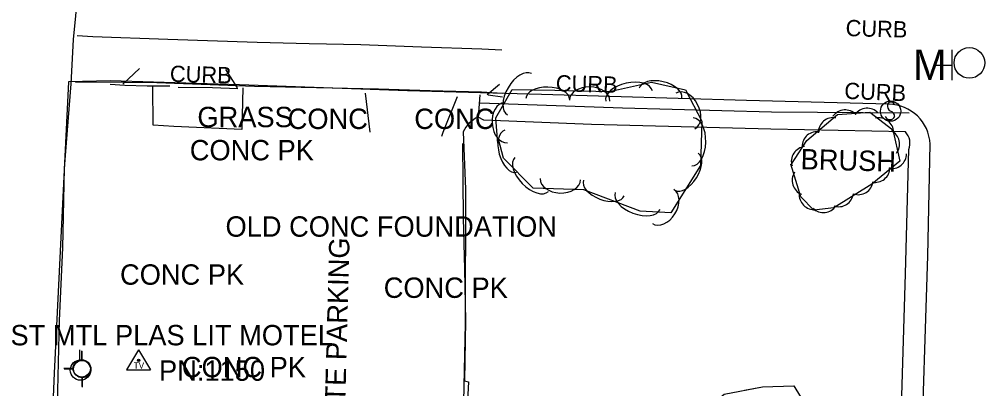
# Model space of a CAD drawing. Extents: x 978516 to 993312, y 1836504 to 1846212.
# Drawn here: x 992509.6 to 992746.5, y 1843561 to 1843651.6 of the extents above; entities that cross this region are included whole.
import ezdxf

# ---------------------------------------------------------------- set-up
doc = ezdxf.new("R2010")
doc.units = 0
for name, color, linetype in [('S_CURB', 7, 'Continuous'), ('S_CURB_ANNOT', 7, 'Continuous'), ('S_DRIVEWAY', 7, 'Continuous'), ('S_EDGE_PAVEMENT', 7, 'Continuous'), ('S_MANHOLE', 7, 'Continuous'), ('S_PARKING', 7, 'Continuous'), ('S_PARKING_ANNOT', 7, 'Continuous'), ('S_PAVEMENT_CROWN', 7, 'Continuous'), ('S_SECONDARY_CTL', 7, 'Continuous'), ('S_SECONDARY_CTL_ANNOT', 7, 'Continuous'), ('S_SIDEWALK', 7, 'Continuous'), ('S_SIGN', 7, 'Continuous'), ('S_SIGN_ANNOT', 7, 'Continuous'), ('S_SURVEY_TEXT_ANNOT', 7, 'Continuous'), ('S_TREE', 7, 'Continuous'), ('S_TREE_ANNOT', 7, 'Continuous'), ('S_UTILITY_POLE', 7, 'Continuous')]:
    doc.layers.add(name, color=color, linetype=linetype)

msp = doc.modelspace()

# ---------------------------------------------------------------- linework, layer by layer
at = {"layer": 'S_CURB'}
for points in [[(992535.01, 1843635.74), (992539.1, 1843639.59)], [(992563.13, 1843634.81), (992560.24, 1843639.3)], [(992546.51, 1843635.2), (992540.95, 1843635.24), (992535.47, 1843635.42), (992531.86, 1843635.68)], [(992563.16, 1843634.59), (992557, 1843634.81), (992548.57, 1843634.91)], [(992624.36, 1843633.18), (992627.41, 1843635.75)], [(992628.16, 1843632.56), (992624.65, 1843633.06)]]:
    msp.add_lwpolyline(points, dxfattribs=at)
at = {"layer": 'S_DRIVEWAY'}
for points in [[(992595.7, 1843623.95), (992594.56, 1843633.53)], [(992617, 1843632.65), (992613.5, 1843623.89), (992613.2, 1843622.89)]]:
    msp.add_lwpolyline(points, dxfattribs=at)
at = {"layer": 'S_EDGE_PAVEMENT'}
for points in [[(992523.92, 1843658.34), (992522.74, 1843646.7), (992522.21, 1843635.82), (992520.61, 1843615.16), (992520.18, 1843595.55), (992519.35, 1843577.76), (992518.97, 1843560.61), (992518.59, 1843543.46), (992517.69, 1843518.83), (992516.8, 1843494.2), (992516.14, 1843479.18), (992515.48, 1843464.16), (992514.97, 1843447.23), (992514.87, 1843426.69), (992513.74, 1843409.67), (992512.6, 1843392.65), (992511.87, 1843371.94)], [(992722.93, 1843630.8), (992688.01, 1843631.75), (992637.7, 1843633.22), (992604.81, 1843634.13), (992563.59, 1843635.53), (992531.94, 1843636.57), (992521.62, 1843636.34), (992518.09, 1843564.84), (992515.19, 1843494.97), (992513.79, 1843441.23)], [(992523.36, 1843636.24), (992527.64, 1843636.32), (992543.34, 1843636.17), (992567.25, 1843635.21), (992582.48, 1843634.88), (992597.72, 1843634.55), (992610.36, 1843634.2), (992623.01, 1843633.84), (992628.14, 1843633.5)], [(992727.86, 1843424.51), (992729.1, 1843479.64), (992730.78, 1843539.96), (992732.5, 1843593.59), (992733.09, 1843621)]]:
    msp.add_lwpolyline(points, dxfattribs=at)
msp.add_arc((992722.85, 1843620.56), 10.25, 2.4908, 89.5684, dxfattribs=at)
at = {"layer": 'S_MANHOLE'}
for p, q in [((992738.54, 1843636.67), (992738.54, 1843644.17)), ((992734.36, 1843640.38), (992738.54, 1843640.38))]:
    msp.add_line(p, q, dxfattribs=at)
msp.add_circle((992742.74, 1843640.94), 3.75, dxfattribs=at)
at = {"layer": 'S_PARKING'}
for points in [[(992564.39, 1843634.8), (992564.18, 1843624.6), (992547.52, 1843625.35), (992542.39, 1843625.67), (992542.34, 1843635.12)], [(992622.56, 1843633.1), (992622.15, 1843627.66)], [(992618.5, 1843624), (992619.04, 1843609.97), (992619.02, 1843577), (992617.72, 1843519.29), (992617.19, 1843507.25)], [(992618.3, 1843621.21), (992618.53, 1843602.96), (992618.8, 1843590.32), (992619.07, 1843577.68), (992618.85, 1843562.94), (992619.8, 1843562.72), (992618.96, 1843547.26), (992618.1, 1843530.93), (992617.25, 1843514.61), (992617.28, 1843508), (992618.58, 1843506.14), (992618.79, 1843492.89), (992609.27, 1843492.69), (992609.14, 1843490.13), (992603.86, 1843490.48), (992604.01, 1843495.26), (992598.2, 1843495.55), (992598.02, 1843490.68), (992587.03, 1843490.59)]]:
    msp.add_lwpolyline(points, dxfattribs=at)
msp.add_arc((992625.29, 1843620.89), 7.47, 114.8494, 155.3668, dxfattribs=at)
at = {"layer": 'S_PAVEMENT_CROWN'}
msp.add_lwpolyline([(992523.79, 1843647.63), (992527.57, 1843647.38), (992546.04, 1843646.74), (992567.93, 1843646.05), (992580.66, 1843645.74), (992593.39, 1843645.43), (992608.25, 1843644.91), (992623.11, 1843644.38), (992628.01, 1843644.15)], dxfattribs=at)
at = {"layer": 'S_SECONDARY_CTL'}
for p, q in [((992538.85, 1843570.58), (992535.84, 1843565.63)), ((992538.85, 1843570.58), (992541.79, 1843565.63)), ((992535.84, 1843565.63), (992541.79, 1843565.63))]:
    msp.add_line(p, q, dxfattribs=at)
for radius in [0.311, 0.183, 0.103]:
    msp.add_circle((992538.85, 1843567.97), radius, dxfattribs=at)
at = {"layer": 'S_SIDEWALK'}
for points in [[(992622.67, 1843631.15), (992657.61, 1843629.9), (992694.18, 1843628.98), (992727.92, 1843628.72)], [(992727.03, 1843624.01), (992694.01, 1843624.66), (992649.96, 1843625.8), (992623.59, 1843626.92), (992622.15, 1843627.66)], [(992702.68, 1843515.57), (992706.55, 1843515.46), (992706.53, 1843514.67), (992715.99, 1843514.54), (992724.97, 1843521.2), (992727.05, 1843589.19), (992727.85, 1843619.72)]]:
    msp.add_lwpolyline(points, dxfattribs=at)
msp.add_arc((992724.12, 1843621.23), 4.03, 338.0221, 43.7018, dxfattribs=at)
at = {"layer": 'S_SIGN'}
msp.add_circle((992723.4, 1843629.12), 2.49, dxfattribs=at)
for centre, radius, start, end in [((992724.09, 1843630.44), 1.5, 167.1196, 241.9813), ((992723.48, 1843630.39), 0.95, 16.5258, 156.8957), ((992723.25, 1843628.3), 1.28, 204.641, 335.359), ((992722.99, 1843627.78), 1.4, 358.6529, 73.7063)]:
    msp.add_arc(centre, radius, start, end, dxfattribs=at)
at = {"layer": 'S_TREE'}
for points in [[(992626.98, 1843621.18), (992626.5, 1843627.49), (992630.53, 1843634.4), (992640.98, 1843634.23), (992654.39, 1843633.95), (992664.71, 1843636.2), (992673.03, 1843634.3), (992677.07, 1843626.65), (992676.78, 1843615.77), (992669.44, 1843604.18), (992661.92, 1843604.61), (992648.12, 1843609.84), (992635.64, 1843610.24), (992628.42, 1843617.55), (992627.14, 1843622.23)], [(992698.9, 1843615.86), (992702.83, 1843621.92), (992710.37, 1843628.26), (992718.29, 1843628.88), (992723.98, 1843624.54), (992725.68, 1843616.87), (992718.76, 1843611.21), (992709.45, 1843605.4), (992704.59, 1843604.86), (992701.38, 1843608.05), (992698.91, 1843616.08)], [(992671.93, 1843541.81), (992672.14, 1843546.54), (992675.54, 1843553.75), (992682.54, 1843559.69), (992691.94, 1843561.52), (992699.66, 1843561.69), (992704.05, 1843554.48), (992707.94, 1843543.94), (992708.38, 1843537.74), (992701.99, 1843532.56), (992692.5, 1843529.74), (992684.48, 1843529.95), (992677.2, 1843531.05), (992673.6, 1843537.2), (992671.94, 1843542.09)], [(992687.53, 1843560.66), (992691.94, 1843561.52), (992699.66, 1843561.69), (992704.05, 1843554.48), (992705.56, 1843550.41)]]:
    msp.add_lwpolyline(points, dxfattribs=at)
for centre, start, end in [((992717.67, 1843626.19), 43.6719, 145.2688), ((992709.3, 1843623.88), 79.2094, 180.8063), ((992712.25, 1843625.77), 43.6719, 145.2688), ((992720.51, 1843623.84), 1.8801, 103.4771), ((992705.3, 1843620.43), 79.2094, 180.8063), ((992721.96, 1843621.02), 321.6655, 63.2624), ((992702.67, 1843616.79), 96.2957, 197.8926), ((992723.66, 1843618.66), 258.4792, 0.0761), ((992702.88, 1843612.09), 146.3374, 247.9343), ((992719.58, 1843615.27), 258.4792, 0.0761), ((992715.47, 1843612.26), 251.1618, 352.7588), ((992704.6, 1843608.61), 174.3202, 275.9171), ((992710.66, 1843609.3), 251.1618, 352.7588), ((992706.91, 1843607.87), 225.571, 327.1679)]:
    msp.add_arc(centre, 3.64, start, end, dxfattribs=at)
for centre, major_axis, ratio in [((992632.31, 1843633.24), (-2.95, -5.07), 0.55008), ((992666.93, 1843633.52), (-5.21, 1.19), 0.540699), ((992639.25, 1843632.13), (-5.35, 0.09), 0.540699), ((992649.54, 1843631.67), (-4.95, 0.1), 0.685311), ((992659.2, 1843632.83), (-5.73, -1.25), 0.55008), ((992673.04, 1843629.18), (-2.32, 4.38), 0.685311), ((992628.98, 1843626.31), (0.38, -4.94), 0.685311), ((992674.81, 1843621.56), (0.16, 5.87), 0.55008), ((992630.15, 1843619.29), (1.41, -5.16), 0.540699), ((992673.32, 1843614.26), (2.86, 4.52), 0.540699), ((992635.31, 1843613.6), (4.12, -4.18), 0.55008), ((992642.35, 1843612.41), (4.95, -0.16), 0.685311), ((992653.03, 1843610.25), (5, -1.9), 0.540699), ((992661.32, 1843607.1), (5.49, -2.08), 0.55008), ((992667.58, 1843605.7), (2.65, 4.19), 0.685311)]:
    msp.add_ellipse(centre, major_axis=major_axis, ratio=ratio, start_param=3.141593, end_param=6.283185, dxfattribs=at)
at = {"layer": 'S_UTILITY_POLE'}
for p, q in [((992524.44, 1843568.11), (992524.44, 1843570.59)), ((992524.89, 1843568.1), (992524.89, 1843570.35)), ((992525, 1843567.95), (992525, 1843570.2)), ((992522.8, 1843565.97), (992520.47, 1843565.97)), ((992522.91, 1843565.82), (992520.59, 1843565.82)), ((992524.97, 1843561.55), (992524.97, 1843563.88)), ((992525.08, 1843561.4), (992525.08, 1843563.73))]:
    msp.add_line(p, q, dxfattribs=at)
for centre, radius in [((992524.58, 1843565.59), 2.5), ((992524.89, 1843565.99), 2.13), ((992525.01, 1843565.84), 2.13)]:
    msp.add_circle(centre, radius, dxfattribs=at)

# ---------------------------------------------------------------- texts
at = {"layer": 'S_CURB_ANNOT'}
for rotation, p in [(358.4864, (992712.32, 1843647.53)), (358.4864, (992546.48, 1843636.3)), (358.4864, (992641.2, 1843633.98)), (357.7015, (992711.98, 1843632.14))]:
    msp.add_text('CURB', height=4, rotation=rotation, dxfattribs=at).set_placement(p)
at = {"layer": 'S_MANHOLE'}
msp.add_text('M', height=7.46, dxfattribs=at).set_placement((992728.86, 1843636.76))
at = {"layer": 'S_PARKING_ANNOT'}
msp.add_text('CONCRETE PARKING', height=5.0005, rotation=88.4864, dxfattribs=at).set_placement((992588.8, 1843528.62))
at = {"layer": 'S_SECONDARY_CTL'}
msp.add_text('TV', height=1.5, dxfattribs=at).set_placement((992537.64, 1843565.96))
at = {"layer": 'S_SECONDARY_CTL_ANNOT'}
msp.add_text('PN:1150', height=5, dxfattribs=at).set_placement((992543.85, 1843562.97))
at = {"layer": 'S_SIGN_ANNOT'}
msp.add_text('2.5 TO PST MTL PLAS LIT MOTEL', height=5, dxfattribs=at).set_placement((992480.65, 1843571.66))
at = {"layer": 'S_SURVEY_TEXT_ANNOT'}
for s, p in [('GRASS', (992553.27, 1843625.17)), ('CONC', (992575.43, 1843624.73)), ('CONC', (992606.5, 1843624.73)), ('CONC PK', (992551.4, 1843617.04)), ('OLD CONC FOUNDATION', (992560.17, 1843598.31)), ('CONC PK', (992534.28, 1843586.53)), ('CONC PK', (992599, 1843583.3)), ('CONC PK', (992549.46, 1843563.83))]:
    msp.add_text(s, height=5, dxfattribs=at).set_placement(p)
at = {"layer": 'S_TREE_ANNOT'}
msp.add_text('BRUSH', height=5, rotation=358.4864, dxfattribs=at).set_placement((992701.26, 1843614.86))

doc.saveas('drawing.dxf')
